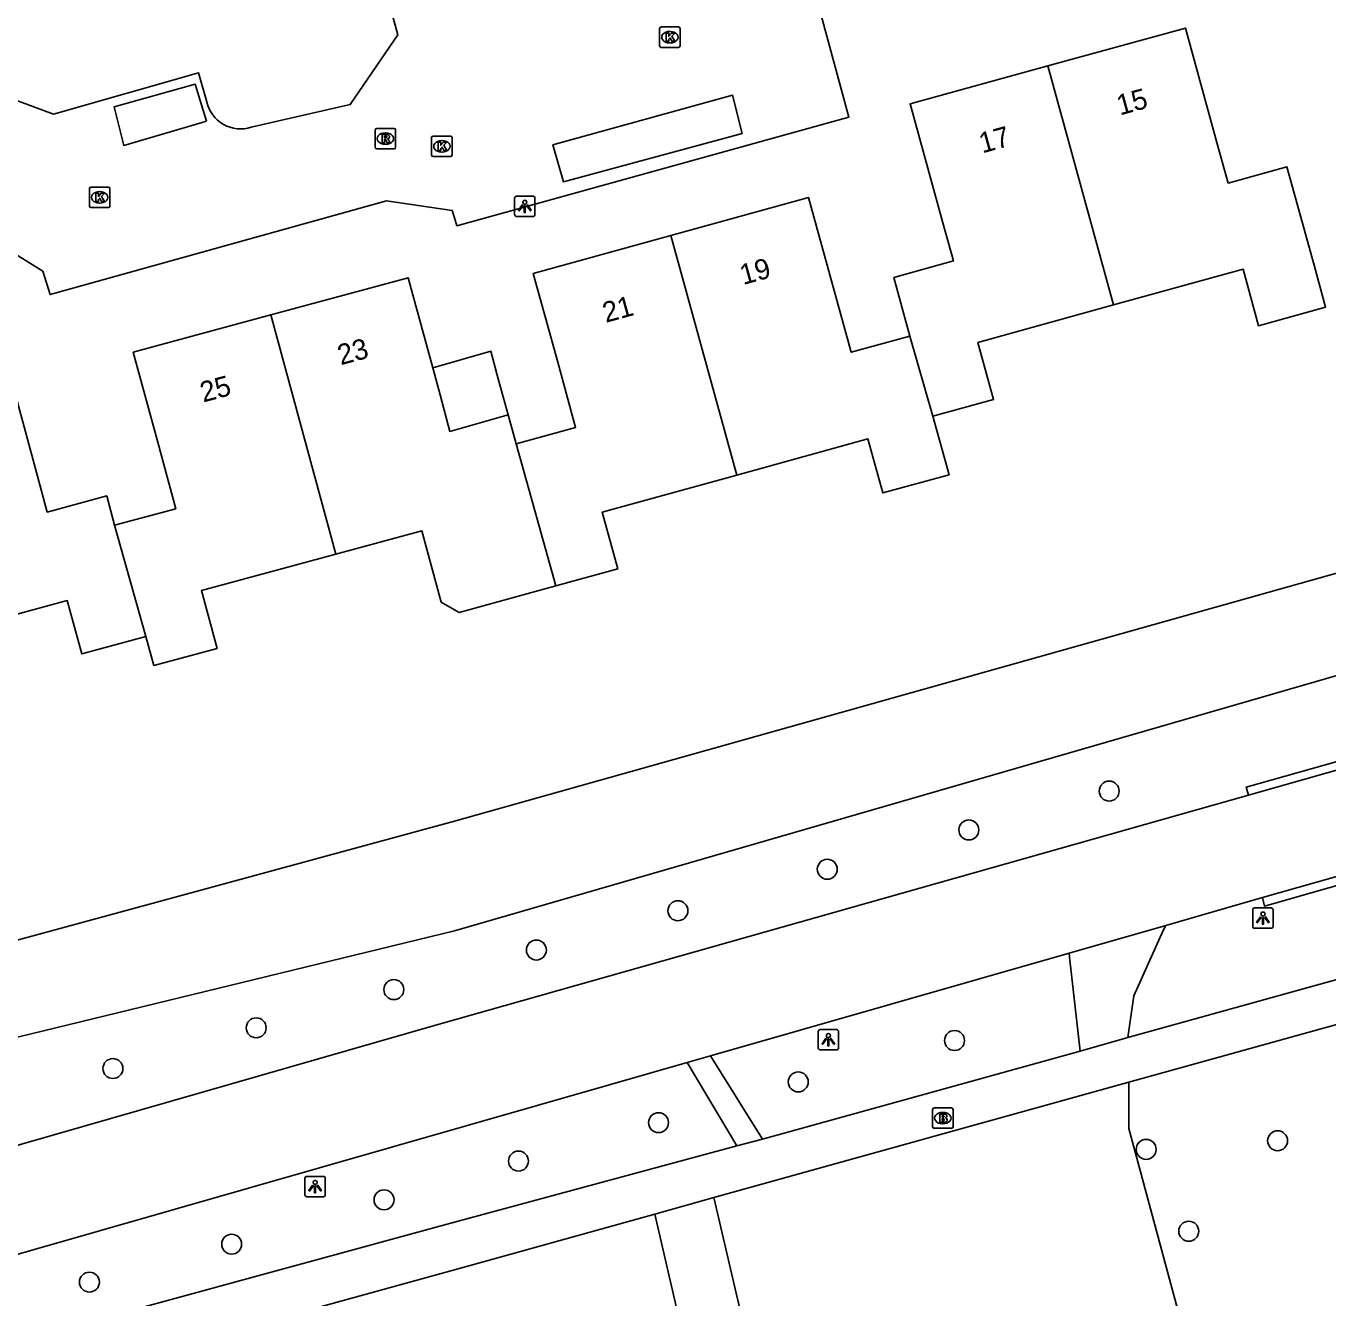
# Model space of a CAD drawing. Extents: x 162880 to 165536, y 384011 to 385179.
# Drawn here: x 164479 to 164542.8, y 384581.1 to 384643.4 of the extents above; entities that cross this region are included whole.
import ezdxf

# ---------------------------------------------------------------- set-up
doc = ezdxf.new("R2010")
doc.units = 0
for name, color, linetype in [('IMGEO_Berm_halfverhard', 7, 'Continuous'), ('IMGEO_Boom', 7, 'Continuous'), ('IMGEO_Brandkraan', 7, 'Continuous'), ('IMGEO_Groenvoorziening', 7, 'Continuous'), ('IMGEO_Kolk', 7, 'Continuous'), ('IMGEO_Lichtpunt', 7, 'Continuous'), ('IMGEO_Pand', 7, 'Continuous'), ('IMGEO_Pand_nummerreeks', 7, 'Continuous'), ('IMGEO_Pand_overbouw', 7, 'Continuous'), ('IMGEO_Rijbaan_lokaal_gesloten', 7, 'Continuous'), ('IMGEO_Rijbaan_lokaal_open', 7, 'Continuous'), ('IMGEO_Rioolput', 7, 'Continuous'), ('IMGEO_Voetpad_open', 7, 'Continuous')]:
    doc.layers.add(name, color=color, linetype=linetype)

msp = doc.modelspace()

# ---------------------------------------------------------------- linework, layer by layer
at = {"layer": 'IMGEO_Berm_halfverhard'}
for points in [[(164552.804, 384609.672), (164552.711, 384610.041), (164538.805, 384606.128), (164538.917, 384605.722)], [(164539.606, 384600.706), (164539.699, 384600.29), (164555.461, 384604.79)]]:
    msp.add_lwpolyline(points, dxfattribs=at)
at = {"layer": 'IMGEO_Boom'}
for centre in [(164532.091, 384605.929), (164525.212, 384604.024), (164518.274, 384602.098), (164510.951, 384600.065), (164504.014, 384598.139), (164497.028, 384596.199), (164490.283, 384594.327), (164524.51, 384593.703), (164483.259, 384592.329), (164516.85, 384591.673), (164510.003, 384589.677), (164540.345, 384588.791), (164533.903, 384588.368), (164503.137, 384587.794), (164496.549, 384585.894), (164535.99, 384584.355), (164489.08, 384583.719), (164482.107, 384581.861)]:
    msp.add_circle(centre, 0.489, dxfattribs=at)
at = {"layer": 'IMGEO_Brandkraan'}
for p, q in [((164523.435, 384589.473), (164523.435, 384590.325)), ((164523.51, 384590.399), (164524.362, 384590.399)), ((164523.923, 384590.179), (164523.948, 384590.179)), ((164524.436, 384590.325), (164524.436, 384589.473)), ((164524.362, 384589.399), (164523.51, 384589.399)), ((164523.946, 384589.619), (164523.921, 384589.619))]:
    msp.add_line(p, q, dxfattribs=at)
for points in [[(164523.435, 384589.473), (164523.435, 384590.325)], [(164523.51, 384590.399), (164524.362, 384590.399)], [(164523.783, 384590.099), (164523.783, 384589.699), (164523.996, 384589.699)], [(164524.014, 384590.099), (164523.783, 384590.099)], [(164523.962, 384590.018), (164523.908, 384590.018), (164523.908, 384589.942)], [(164523.908, 384589.942), (164523.961, 384589.942)], [(164524.436, 384590.325), (164524.436, 384589.473)], [(164524.362, 384589.399), (164523.51, 384589.399)], [(164523.97, 384589.866), (164523.908, 384589.866), (164523.908, 384589.785)], [(164523.908, 384589.785), (164523.97, 384589.785)]]:
    msp.add_lwpolyline(points, dxfattribs=at)
for centre, radius, start, end in [((164523.512, 384590.323), 0.0765, 91.55205, 178.44795), ((164523.512, 384590.323), 0.0765, 91.55205, 178.44795), ((164523.963, 384589.98), 0.0379, 267.82845, 90.93552), ((164524.018, 384589.954), 0.145, 59.4692, 91.53667), ((164524.043, 384590.001), 0.0922, 285.51372, 58.15012), ((164524.048, 384589.809), 0.105, 301.31148, 78.98903), ((164524.36, 384590.323), 0.0765, 1.55205, 88.44795), ((164524.36, 384590.323), 0.0765, 1.55205, 88.44795), ((164523.512, 384589.475), 0.0765, 181.55205, 268.44795), ((164523.512, 384589.475), 0.0765, 181.55205, 268.44795), ((164523.971, 384589.825), 0.0404, 269.87594, 90.50774), ((164524.002, 384589.95), 0.251, 268.66757, 293.53466), ((164524.36, 384589.475), 0.0765, 271.55205, 358.44795), ((164524.36, 384589.475), 0.0765, 271.55205, 358.44795)]:
    msp.add_arc(centre, radius, start, end, dxfattribs=at)
for centre, major_axis, ratio, start_param, end_param in [((164523.922, 384589.899), (-0.387, 0.002), 0.722429, 4.712389, 7.853982), ((164523.947, 384589.899), (-0.39, 0.002), 0.717154, 1.570796, 4.712389)]:
    msp.add_ellipse(centre, major_axis=major_axis, ratio=ratio, start_param=start_param, end_param=end_param, dxfattribs=at)
at = {"layer": 'IMGEO_Groenvoorziening'}
for points in [[(164439.703, 384587.637), (164455.427, 384592.338), (164500, 384604.454), (164549.573, 384618.387)], [(164549.573, 384618.387), (164551.155, 384613.885), (164500, 384599.087), (164456.616, 384588.519), (164440.812, 384583.848)], [(164538.653, 384568.62), (164533.048, 384589.387), (164533.048, 384591.655)], [(164512.719, 384586.002), (164518.288, 384562.154)], [(164512.769, 384572.475), (164509.817, 384585.193)]]:
    msp.add_lwpolyline(points, dxfattribs=at)
at = {"layer": 'IMGEO_Kolk'}
for p, q in [((164510.057, 384642.458), (164510.057, 384643.31)), ((164510.132, 384643.384), (164510.984, 384643.384)), ((164510.545, 384643.164), (164510.57, 384643.164)), ((164511.058, 384643.31), (164511.058, 384642.458)), ((164510.984, 384642.384), (164510.132, 384642.384)), ((164510.568, 384642.604), (164510.543, 384642.604)), ((164498.882, 384637.108), (164498.882, 384637.96)), ((164498.957, 384638.034), (164499.809, 384638.034)), ((164499.37, 384637.814), (164499.395, 384637.814)), ((164499.883, 384637.96), (164499.883, 384637.108)), ((164499.393, 384637.254), (164499.368, 384637.254)), ((164499.809, 384637.034), (164498.957, 384637.034)), ((164482.109, 384634.607), (164482.109, 384635.459)), ((164482.184, 384635.533), (164483.036, 384635.533)), ((164482.597, 384635.313), (164482.622, 384635.313)), ((164483.11, 384635.459), (164483.11, 384634.607)), ((164482.62, 384634.753), (164482.595, 384634.753)), ((164483.036, 384634.533), (164482.184, 384634.533))]:
    msp.add_line(p, q, dxfattribs=at)
for points in [[(164510.057, 384642.458), (164510.057, 384643.31)], [(164510.132, 384643.384), (164510.984, 384643.384)], [(164510.378, 384643.084), (164510.501, 384643.084), (164510.501, 384642.933), (164510.631, 384643.084), (164510.795, 384643.084), (164510.649, 384642.933), (164510.802, 384642.684), (164510.65, 384642.684), (164510.565, 384642.848), (164510.501, 384642.781), (164510.501, 384642.684), (164510.378, 384642.684), (164510.378, 384643.084)], [(164511.058, 384643.31), (164511.058, 384642.458)], [(164510.984, 384642.384), (164510.132, 384642.384)], [(164498.882, 384637.108), (164498.882, 384637.96)], [(164498.957, 384638.034), (164499.809, 384638.034)], [(164499.883, 384637.96), (164499.883, 384637.108)], [(164499.203, 384637.734), (164499.326, 384637.734), (164499.326, 384637.583), (164499.456, 384637.734), (164499.62, 384637.734), (164499.474, 384637.583), (164499.627, 384637.334), (164499.475, 384637.334), (164499.39, 384637.498), (164499.326, 384637.431), (164499.326, 384637.334), (164499.203, 384637.334), (164499.203, 384637.734)], [(164499.809, 384637.034), (164498.957, 384637.034)], [(164482.109, 384634.607), (164482.109, 384635.459)], [(164482.184, 384635.533), (164483.036, 384635.533)], [(164482.43, 384635.233), (164482.553, 384635.233), (164482.553, 384635.082), (164482.683, 384635.233), (164482.847, 384635.233), (164482.701, 384635.082), (164482.854, 384634.833), (164482.702, 384634.833), (164482.617, 384634.997), (164482.553, 384634.93), (164482.553, 384634.833), (164482.43, 384634.833), (164482.43, 384635.233)], [(164483.11, 384635.459), (164483.11, 384634.607)], [(164483.036, 384634.533), (164482.184, 384634.533)]]:
    msp.add_lwpolyline(points, dxfattribs=at)
for centre, start, end in [((164510.134, 384643.308), 91.55205, 178.44795), ((164510.134, 384643.308), 91.55205, 178.44795), ((164510.982, 384643.308), 1.55205, 88.44795), ((164510.982, 384643.308), 1.55205, 88.44795), ((164510.134, 384642.46), 181.55205, 268.44795), ((164510.134, 384642.46), 181.55205, 268.44795), ((164510.982, 384642.46), 271.55205, 358.44795), ((164510.982, 384642.46), 271.55205, 358.44795), ((164498.959, 384637.958), 91.55205, 178.44795), ((164498.959, 384637.958), 91.55205, 178.44795), ((164499.807, 384637.958), 1.55205, 88.44795), ((164499.807, 384637.958), 1.55205, 88.44795), ((164498.959, 384637.11), 181.55205, 268.44795), ((164498.959, 384637.11), 181.55205, 268.44795), ((164499.807, 384637.11), 271.55205, 358.44795), ((164499.807, 384637.11), 271.55205, 358.44795), ((164482.186, 384635.457), 91.55205, 178.44795), ((164482.186, 384635.457), 91.55205, 178.44795), ((164483.034, 384635.457), 1.55205, 88.44795), ((164483.034, 384635.457), 1.55205, 88.44795), ((164482.186, 384634.609), 181.55205, 268.44795), ((164482.186, 384634.609), 181.55205, 268.44795), ((164483.034, 384634.609), 271.55205, 358.44795), ((164483.034, 384634.609), 271.55205, 358.44795)]:
    msp.add_arc(centre, 0.0765, start, end, dxfattribs=at)
for centre, major_axis, ratio, start_param, end_param in [((164510.544, 384642.884), (-0.387, 0.002), 0.722429, 4.712389, 7.853982), ((164510.569, 384642.884), (-0.39, 0.002), 0.717154, 1.570796, 4.712389), ((164499.369, 384637.534), (-0.387, 0.002), 0.722429, 4.712389, 7.853982), ((164499.394, 384637.534), (-0.39, 0.002), 0.717154, 1.570796, 4.712389), ((164482.596, 384635.033), (-0.387, 0.002), 0.722429, 4.712389, 7.853982), ((164482.621, 384635.033), (-0.39, 0.002), 0.717154, 1.570796, 4.712389)]:
    msp.add_ellipse(centre, major_axis=major_axis, ratio=ratio, start_param=start_param, end_param=end_param, dxfattribs=at)
at = {"layer": 'IMGEO_Lichtpunt'}
for p, q in [((164502.948, 384634.996), (164502.948, 384634.189)), ((164502.948, 384634.996), (164502.948, 384634.189)), ((164503.85, 384635.091), (164503.042, 384635.091)), ((164503.85, 384635.091), (164503.042, 384635.091)), ((164503.944, 384634.189), (164503.944, 384634.996)), ((164503.944, 384634.189), (164503.944, 384634.996)), ((164503.042, 384634.095), (164503.85, 384634.095)), ((164503.042, 384634.095), (164503.85, 384634.095)), ((164539.126, 384600.105), (164539.126, 384599.298)), ((164539.126, 384600.105), (164539.126, 384599.298)), ((164540.028, 384600.2), (164539.22, 384600.2)), ((164540.028, 384600.2), (164539.22, 384600.2)), ((164540.122, 384599.298), (164540.122, 384600.105)), ((164540.122, 384599.298), (164540.122, 384600.105)), ((164539.22, 384599.204), (164540.028, 384599.204)), ((164539.22, 384599.204), (164540.028, 384599.204)), ((164517.828, 384594.147), (164517.828, 384593.34)), ((164517.828, 384594.147), (164517.828, 384593.34)), ((164518.73, 384594.242), (164517.922, 384594.242)), ((164518.73, 384594.242), (164517.922, 384594.242)), ((164518.824, 384593.34), (164518.824, 384594.147)), ((164518.824, 384593.34), (164518.824, 384594.147)), ((164517.922, 384593.246), (164518.73, 384593.246)), ((164517.922, 384593.246), (164518.73, 384593.246)), ((164492.672, 384586.948), (164492.672, 384586.141)), ((164492.672, 384586.948), (164492.672, 384586.141)), ((164493.574, 384587.043), (164492.766, 384587.043)), ((164493.574, 384587.043), (164492.766, 384587.043)), ((164493.668, 384586.141), (164493.668, 384586.948)), ((164493.668, 384586.141), (164493.668, 384586.948)), ((164492.766, 384586.047), (164493.574, 384586.047)), ((164492.766, 384586.047), (164493.574, 384586.047))]:
    msp.add_line(p, q, dxfattribs=at)
for points in [[(164503.322, 384634.66), (164503.361, 384634.632), (164503.173, 384634.37), (164503.135, 384634.397), (164503.322, 384634.66)], [(164503.424, 384634.612), (164503.471, 384634.612), (164503.471, 384634.29), (164503.424, 384634.29), (164503.424, 384634.612)], [(164503.534, 384634.632), (164503.572, 384634.659), (164503.759, 384634.397), (164503.72, 384634.369), (164503.534, 384634.632)], [(164539.5, 384599.769), (164539.539, 384599.741), (164539.351, 384599.479), (164539.313, 384599.506), (164539.5, 384599.769)], [(164539.602, 384599.721), (164539.649, 384599.721), (164539.649, 384599.399), (164539.602, 384599.399), (164539.602, 384599.721)], [(164539.712, 384599.741), (164539.75, 384599.768), (164539.937, 384599.506), (164539.898, 384599.478), (164539.712, 384599.741)], [(164518.202, 384593.811), (164518.241, 384593.783), (164518.053, 384593.521), (164518.015, 384593.548), (164518.202, 384593.811)], [(164518.304, 384593.763), (164518.351, 384593.763), (164518.351, 384593.441), (164518.304, 384593.441), (164518.304, 384593.763)], [(164518.414, 384593.783), (164518.452, 384593.81), (164518.639, 384593.548), (164518.6, 384593.52), (164518.414, 384593.783)], [(164493.046, 384586.612), (164493.085, 384586.584), (164492.897, 384586.322), (164492.859, 384586.349), (164493.046, 384586.612)], [(164493.148, 384586.564), (164493.195, 384586.564), (164493.195, 384586.242), (164493.148, 384586.242), (164493.148, 384586.564)], [(164493.258, 384586.584), (164493.296, 384586.611), (164493.483, 384586.349), (164493.444, 384586.321), (164493.258, 384586.584)]]:
    msp.add_lwpolyline(points, dxfattribs=at)
for centre in [(164503.447, 384634.794), (164539.625, 384599.903), (164518.327, 384593.945), (164493.171, 384586.746)]:
    msp.add_circle(centre, 0.0994, dxfattribs=at)
for centre, start, end in [((164503.042, 384634.996), 90, 180), ((164503.042, 384634.996), 90, 180), ((164503.85, 384634.996), 0, 90), ((164503.85, 384634.996), 0, 90), ((164503.042, 384634.189), 180, 270), ((164503.042, 384634.189), 180, 270), ((164503.85, 384634.189), 270, 0), ((164503.85, 384634.189), 270, 360), ((164539.22, 384600.105), 90, 180), ((164539.22, 384600.105), 90, 180), ((164540.028, 384600.105), 0, 90), ((164540.028, 384600.105), 0, 90), ((164539.22, 384599.298), 180, 270), ((164539.22, 384599.298), 180, 270), ((164540.028, 384599.298), 270, 0), ((164540.028, 384599.298), 270, 360), ((164517.922, 384594.147), 90, 180), ((164517.922, 384594.147), 90, 180), ((164518.73, 384594.147), 0, 90), ((164518.73, 384594.147), 0, 90), ((164517.922, 384593.34), 180, 270), ((164517.922, 384593.34), 180, 270), ((164518.73, 384593.34), 270, 0), ((164518.73, 384593.34), 270, 360), ((164492.766, 384586.948), 90, 180), ((164492.766, 384586.948), 90, 180), ((164493.574, 384586.948), 0, 90), ((164493.574, 384586.948), 0, 90), ((164492.766, 384586.141), 180, 270), ((164492.766, 384586.141), 180, 270), ((164493.574, 384586.141), 270, 0), ((164493.574, 384586.141), 270, 360)]:
    msp.add_arc(centre, 0.0946, start, end, dxfattribs=at)
at = {"layer": 'IMGEO_Pand'}
for points in [[(164532.309, 384629.761), (164538.651, 384631.509), (164539.415, 384628.74), (164542.697, 384629.645), (164542.129, 384631.703), (164540.8, 384636.523), (164537.924, 384635.73), (164537.422, 384637.549), (164535.828, 384643.332), (164529.081, 384641.472)], [(164529.081, 384641.472), (164522.335, 384639.612), (164523.943, 384633.777), (164524.457, 384631.914), (164521.532, 384631.107), (164522.324, 384628.235)], [(164532.309, 384629.761), (164529.081, 384641.472)], [(164522.324, 384628.235), (164519.446, 384627.441), (164518.141, 384632.177), (164517.357, 384635.02), (164510.608, 384633.159)], [(164510.608, 384633.159), (164503.861, 384631.299), (164505.061, 384626.947), (164505.94, 384623.758), (164503.021, 384622.953)], [(164513.844, 384621.419), (164510.608, 384633.159)], [(164503.021, 384622.953), (164502.628, 384624.375), (164500, 384623.621), (164499.778, 384623.56), (164499.293, 384625.349), (164498.932, 384626.683), (164497.736, 384631.094), (164490.998, 384629.268)], [(164523.45, 384624.299), (164526.425, 384625.12), (164525.652, 384627.925), (164532.309, 384629.761)], [(164490.998, 384629.268), (164484.259, 384627.442), (164485.472, 384622.966), (164486.338, 384619.773), (164483.345, 384618.961)], [(164494.179, 384617.538), (164490.998, 384629.268)], [(164523.45, 384624.299), (164522.324, 384628.235)], [(164483.345, 384618.961), (164482.954, 384620.399), (164480.039, 384619.608), (164479.563, 384621.365), (164477.992, 384627.161), (164471.252, 384625.334)], [(164513.844, 384621.419), (164520.265, 384623.189), (164520.995, 384620.544), (164524.239, 384621.438), (164523.45, 384624.299)], [(164504.962, 384615.983), (164503.021, 384622.953)], [(164504.962, 384615.983), (164508.005, 384616.822), (164507.24, 384619.598), (164513.844, 384621.419)], [(164483.345, 384618.961), (164484.866, 384613.501)], [(164494.179, 384617.538), (164498.401, 384618.682), (164499.347, 384615.192), (164500.004, 384614.815), (164500.225, 384614.676), (164504.962, 384615.983)], [(164484.866, 384613.501), (164485.272, 384612.088), (164488.367, 384612.927), (164487.601, 384615.755), (164494.179, 384617.538)], [(164474.461, 384613.49), (164481.02, 384615.268), (164481.73, 384612.651), (164484.866, 384613.501)]]:
    msp.add_lwpolyline(points, dxfattribs=at)
at = {"layer": 'IMGEO_Pand_overbouw'}
msp.add_lwpolyline([(164498.932, 384626.683), (164499.293, 384625.349), (164499.778, 384623.56), (164500, 384623.621), (164502.628, 384624.375), (164502.15, 384626.14), (164501.782, 384627.498)], close=True, dxfattribs=at)
at = {"layer": 'IMGEO_Rijbaan_lokaal_gesloten'}
for points in [[(164538.917, 384605.722), (164550.594, 384609.043)], [(164538.917, 384605.722), (164499.128, 384594.469), (164442.546, 384578.211)], [(164539.606, 384600.706), (164551.948, 384604.202)], [(164534.863, 384599.347), (164539.606, 384600.706)], [(164530.125, 384597.99), (164534.863, 384599.347)], [(164512.553, 384592.957), (164530.125, 384597.99)], [(164443.59, 384573.209), (164443.626, 384573.22), (164507.646, 384591.551), (164511.405, 384592.628)], [(164511.405, 384592.628), (164512.553, 384592.957)]]:
    msp.add_lwpolyline(points, dxfattribs=at)
at = {"layer": 'IMGEO_Rijbaan_lokaal_open'}
for points in [[(164490.038, 384638.472), (164494.89, 384639.581), (164497.218, 384642.995), (164496.515, 384645.565), (164500, 384646.484), (164514.198, 384650.328)], [(164517.947, 384644.085), (164519.33, 384638.956), (164500.118, 384633.637), (164500, 384634.035), (164499.893, 384634.395), (164496.67, 384634.865), (164480.183, 384630.264), (164479.825, 384631.411), (164477.757, 384632.708), (164475.936, 384632.986), (164471.09, 384632.466), (164464.263, 384630.663)], [(164465.12, 384636.815), (164477.349, 384640.221), (164480.345, 384639.111), (164487.451, 384641.144), (164487.87, 384639.707)], [(164487.848, 384638.761), (164487.299, 384640.58), (164483.313, 384639.469), (164483.791, 384637.582), (164487.638, 384638.7), (164487.848, 384638.761)], [(164514.109, 384638.162), (164513.629, 384640.04), (164504.823, 384637.6), (164505.341, 384635.794), (164514.109, 384638.162)]]:
    msp.add_lwpolyline(points, dxfattribs=at)
msp.add_arc((164489.512, 384640.069), 1.682, 192.44243, 288.22161, dxfattribs=at)
at = {"layer": 'IMGEO_Rioolput'}
for p, q in [((164496.191, 384638.412), (164497.043, 384638.412)), ((164496.116, 384637.486), (164496.116, 384638.338)), ((164496.604, 384638.192), (164496.629, 384638.192)), ((164497.117, 384638.338), (164497.117, 384637.486)), ((164497.043, 384637.412), (164496.191, 384637.412)), ((164496.627, 384637.632), (164496.602, 384637.632))]:
    msp.add_line(p, q, dxfattribs=at)
for points in [[(164496.191, 384638.412), (164497.043, 384638.412)], [(164496.116, 384637.486), (164496.116, 384638.338)], [(164496.705, 384638.11), (164496.453, 384638.112), (164496.453, 384637.712)], [(164496.453, 384637.712), (164496.577, 384637.712), (164496.577, 384637.874), (164496.588, 384637.874)], [(164496.631, 384638.031), (164496.577, 384638.031), (164496.577, 384637.95)], [(164496.577, 384637.95), (164496.629, 384637.95)], [(164496.635, 384637.845), (164496.706, 384637.712), (164496.846, 384637.712), (164496.781, 384637.838)], [(164497.117, 384638.338), (164497.117, 384637.486)], [(164497.043, 384637.412), (164496.191, 384637.412)]]:
    msp.add_lwpolyline(points, dxfattribs=at)
for centre, radius, start, end in [((164496.193, 384638.336), 0.0765, 91.55205, 178.44795), ((164496.193, 384638.336), 0.0765, 91.55205, 178.44795), ((164497.041, 384638.336), 0.0765, 1.55205, 88.44795), ((164497.041, 384638.336), 0.0765, 1.55205, 88.44795), ((164496.587, 384637.821), 0.0533, 26.02933, 88.69889), ((164496.613, 384638.139), 0.19, 274.7715, 282.96867), ((164496.637, 384637.935), 0.0964, 77.00612, 93.18647), ((164496.651, 384637.992), 0.0378, 276.66336, 79.67722), ((164496.704, 384638), 0.109, 350.36119, 89.41601), ((164496.702, 384638), 0.112, 277.58423, 350.98172), ((164496.686, 384637.785), 0.108, 29.51342, 73.79051), ((164496.193, 384637.488), 0.0765, 181.55205, 268.44795), ((164496.193, 384637.488), 0.0765, 181.55205, 268.44795), ((164497.041, 384637.488), 0.0765, 271.55205, 358.44795), ((164497.041, 384637.488), 0.0765, 271.55205, 358.44795)]:
    msp.add_arc(centre, radius, start, end, dxfattribs=at)
for centre, major_axis, ratio, start_param, end_param in [((164496.603, 384637.912), (-0.387, 0.002), 0.722429, 4.712389, 7.853982), ((164496.628, 384637.912), (-0.39, 0.002), 0.717154, 1.570796, 4.712389)]:
    msp.add_ellipse(centre, major_axis=major_axis, ratio=ratio, start_param=start_param, end_param=end_param, dxfattribs=at)
at = {"layer": 'IMGEO_Voetpad_open'}
for points in [[(164532.998, 384593.852), (164553.911, 384599.651)], [(164532.998, 384593.852), (164533.296, 384595.897), (164534.734, 384599.097), (164534.863, 384599.347)], [(164530.125, 384597.99), (164530.147, 384597.796), (164530.661, 384593.178)], [(164554.489, 384597.617), (164533.048, 384591.655)], [(164530.661, 384593.178), (164532.998, 384593.852)], [(164515.094, 384588.872), (164530.661, 384593.178)], [(164511.405, 384592.628), (164513.832, 384588.534)], [(164512.553, 384592.957), (164515.094, 384588.872)], [(164533.048, 384591.655), (164512.719, 384586.002)], [(164513.832, 384588.534), (164515.094, 384588.872)], [(164439.984, 384568.681), (164440.444, 384568.245), (164476.465, 384578.374), (164500, 384584.807), (164513.832, 384588.534)], [(164509.817, 384585.193), (164512.719, 384586.002)], [(164480.089, 384576.973), (164500, 384582.465), (164509.817, 384585.193)]]:
    msp.add_lwpolyline(points, dxfattribs=at)

# ---------------------------------------------------------------- texts
at = {"layer": 'IMGEO_Pand_nummerreeks'}
for s, rotation, p in [('15', 15.41345, (164532.618, 384639.044)), ('17', 15.41345, (164525.871, 384637.184)), ('19', 15.41413, (164514.146, 384630.732)), ('21', 15.41413, (164507.42, 384628.878)), ('23', 15.16191, (164494.426, 384626.799)), ('25', 15.16191, (164487.688, 384624.973))]:
    msp.add_text(s, height=1, rotation=rotation, dxfattribs=at).set_placement(p)

doc.saveas('drawing.dxf')
